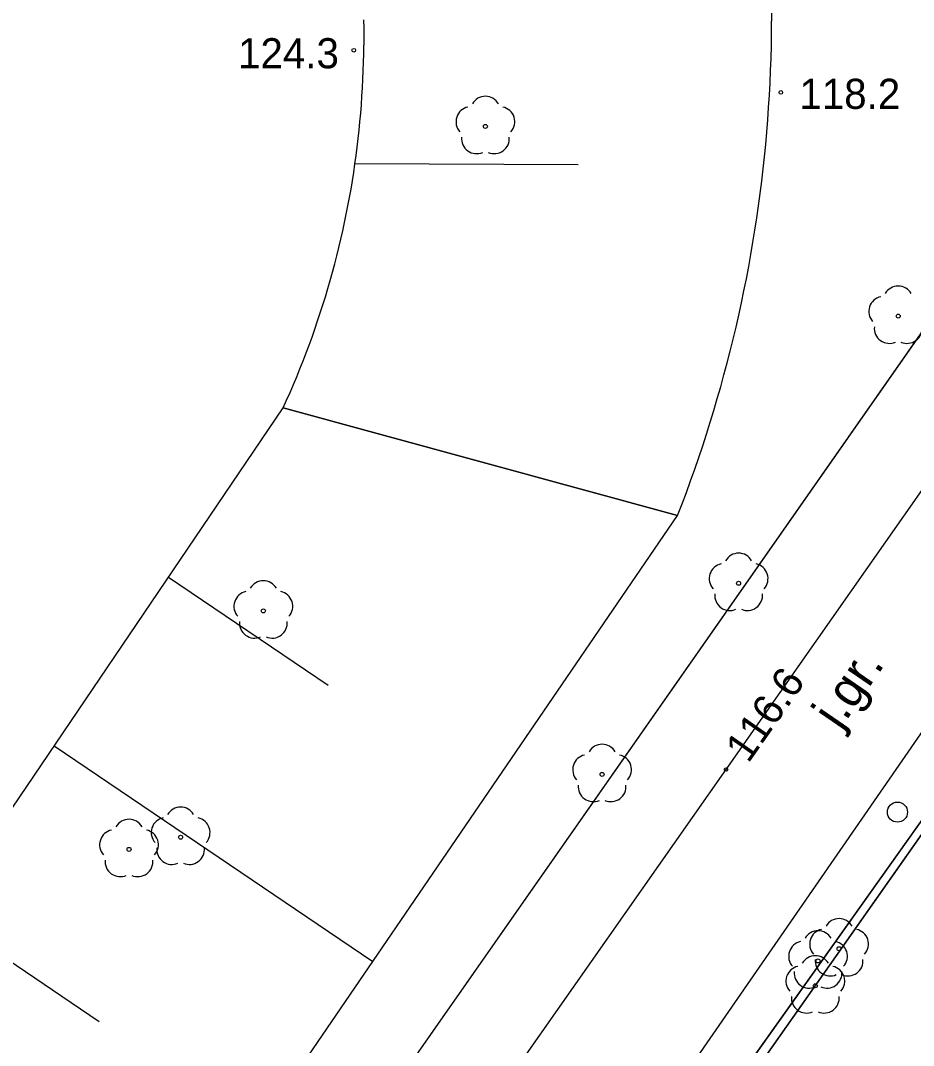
# Model space of a CAD drawing. Extents: x 6434771 to 6436222, y 5663454 to 5664782.
# Drawn here: x 6435551.65 to 6435573.88, y 5663634.76 to 5663660.28 of the extents above; entities that cross this region are included whole.
import ezdxf

# ---------------------------------------------------------------- set-up
doc = ezdxf.new("R2010")
doc.units = 0
for name, color, linetype in [('Warstwa 1', 7, 'Continuous'), ('Warstwa 10', 7, 'Continuous'), ('Warstwa 11', 7, 'Continuous'), ('Warstwa 12', 7, 'Continuous'), ('Warstwa 13', 7, 'Continuous'), ('Warstwa 14', 7, 'Continuous'), ('Warstwa 2', 7, 'Continuous'), ('Warstwa 20', 7, 'Continuous'), ('Warstwa 21', 7, 'Continuous'), ('Warstwa 6', 7, 'Continuous'), ('Warstwa 8', 7, 'Continuous')]:
    doc.layers.add(name, color=color, linetype=linetype)

msp = doc.modelspace()

# ---------------------------------------------------------------- linework, layer by layer
at = {"layer": 'Warstwa 1'}
msp.add_line((6435560.245, 5663620.878), (6435595.767, 5663670.923), dxfattribs=at)
msp.add_line((6435560.245, 5663620.878), (6435595.767, 5663670.923), dxfattribs=at)
at = {"layer": 'Warstwa 10'}
for p, q in [((6435570.345, 5663660.57), (6435570.345, 5663660.263)), ((6435560.191, 5663660.301), (6435560.194, 5663660.089)), ((6435560.194, 5663660.089), (6435560.195, 5663659.877)), ((6435570.344, 5663659.955), (6435570.345, 5663660.263)), ((6435560.195, 5663659.877), (6435560.196, 5663659.665)), ((6435570.338, 5663659.648), (6435570.344, 5663659.955)), ((6435560.193, 5663659.453), (6435560.196, 5663659.665)), ((6435570.33, 5663659.342), (6435570.338, 5663659.648)), ((6435560.189, 5663659.242), (6435560.193, 5663659.453)), ((6435570.319, 5663659.034), (6435570.33, 5663659.342)), ((6435560.182, 5663659.03), (6435560.189, 5663659.242)), ((6435560.163, 5663658.606), (6435560.174, 5663658.818)), ((6435560.174, 5663658.818), (6435560.182, 5663659.03)), ((6435570.306, 5663658.727), (6435570.319, 5663659.034)), ((6435560.15, 5663658.395), (6435560.163, 5663658.606)), ((6435570.29, 5663658.42), (6435570.306, 5663658.727)), ((6435560.136, 5663658.183), (6435560.15, 5663658.395)), ((6435570.271, 5663658.113), (6435570.29, 5663658.42)), ((6435560.119, 5663657.973), (6435560.136, 5663658.183)), ((6435570.25, 5663657.807), (6435570.271, 5663658.113)), ((6435560.1, 5663657.762), (6435560.119, 5663657.973)), ((6435570.225, 5663657.501), (6435570.25, 5663657.807)), ((6435560.057, 5663657.34), (6435560.079, 5663657.55)), ((6435560.079, 5663657.55), (6435560.1, 5663657.762)), ((6435560.031, 5663657.13), (6435560.057, 5663657.34)), ((6435570.197, 5663657.195), (6435570.225, 5663657.501)), ((6435560.005, 5663656.919), (6435560.031, 5663657.13)), ((6435570.167, 5663656.888), (6435570.197, 5663657.195)), ((6435559.976, 5663656.709), (6435560.005, 5663656.919)), ((6435570.135, 5663656.584), (6435570.167, 5663656.888)), ((6435559.912, 5663656.291), (6435559.944, 5663656.5)), ((6435559.944, 5663656.5), (6435559.976, 5663656.709)), ((6435565.53, 5663656.69), (6435559.976, 5663656.71)), ((6435570.099, 5663656.278), (6435570.135, 5663656.584)), ((6435559.877, 5663656.081), (6435559.912, 5663656.291)), ((6435570.061, 5663655.974), (6435570.099, 5663656.278)), ((6435559.84, 5663655.873), (6435559.877, 5663656.081)), ((6435559.801, 5663655.665), (6435559.84, 5663655.873)), ((6435570.02, 5663655.669), (6435570.061, 5663655.974)), ((6435559.76, 5663655.457), (6435559.801, 5663655.665)), ((6435569.976, 5663655.365), (6435570.02, 5663655.669)), ((6435559.672, 5663655.043), (6435559.717, 5663655.249)), ((6435559.717, 5663655.249), (6435559.76, 5663655.457)), ((6435569.93, 5663655.061), (6435569.976, 5663655.365)), ((6435559.625, 5663654.836), (6435559.672, 5663655.043)), ((6435569.88, 5663654.758), (6435569.93, 5663655.061)), ((6435559.576, 5663654.63), (6435559.625, 5663654.836)), ((6435569.829, 5663654.454), (6435569.88, 5663654.758)), ((6435559.525, 5663654.424), (6435559.576, 5663654.63)), ((6435569.774, 5663654.152), (6435569.829, 5663654.454)), ((6435559.417, 5663654.015), (6435559.472, 5663654.219)), ((6435559.472, 5663654.219), (6435559.525, 5663654.424)), ((6435559.36, 5663653.81), (6435559.417, 5663654.015)), ((6435569.716, 5663653.851), (6435569.774, 5663654.152)), ((6435559.301, 5663653.607), (6435559.36, 5663653.81)), ((6435569.656, 5663653.549), (6435569.716, 5663653.851)), ((6435559.24, 5663653.404), (6435559.301, 5663653.607)), ((6435569.593, 5663653.248), (6435569.656, 5663653.549)), ((6435559.113, 5663652.999), (6435559.177, 5663653.202)), ((6435559.177, 5663653.202), (6435559.24, 5663653.404)), ((6435569.528, 5663652.948), (6435569.593, 5663653.248)), ((6435559.047, 5663652.799), (6435559.113, 5663652.999)), ((6435569.46, 5663652.649), (6435569.528, 5663652.948)), ((6435558.977, 5663652.598), (6435559.047, 5663652.799)), ((6435558.907, 5663652.399), (6435558.977, 5663652.598)), ((6435569.388, 5663652.349), (6435569.46, 5663652.649)), ((6435558.76, 5663652.002), (6435558.834, 5663652.2)), ((6435558.834, 5663652.2), (6435558.907, 5663652.399)), ((6435569.315, 5663652.051), (6435569.388, 5663652.349)), ((6435558.683, 5663651.803), (6435558.76, 5663652.002)), ((6435569.239, 5663651.753), (6435569.315, 5663652.051)), ((6435558.605, 5663651.606), (6435558.683, 5663651.803)), ((6435569.159, 5663651.456), (6435569.239, 5663651.753)), ((6435558.443, 5663651.215), (6435558.526, 5663651.41)), ((6435558.526, 5663651.41), (6435558.605, 5663651.606)), ((6435569.078, 5663651.16), (6435569.159, 5663651.456)), ((6435558.36, 5663651.02), (6435558.443, 5663651.215)), ((6435568.993, 5663650.865), (6435569.078, 5663651.16)), ((6435558.273, 5663650.826), (6435558.36, 5663651.02)), ((6435541.844, 5663626.497), (6435558.186, 5663650.634)), ((6435558.186, 5663650.634), (6435558.273, 5663650.826)), ((6435558.186, 5663650.634), (6435568.005, 5663647.956)), ((6435568.005, 5663647.956), (6435558.186, 5663650.634)), ((6435568.907, 5663650.57), (6435568.993, 5663650.865)), ((6435568.817, 5663650.276), (6435568.907, 5663650.57)), ((6435568.724, 5663649.983), (6435568.817, 5663650.276)), ((6435568.629, 5663649.69), (6435568.724, 5663649.983)), ((6435568.531, 5663649.4), (6435568.629, 5663649.69)), ((6435568.432, 5663649.109), (6435568.531, 5663649.4)), ((6435568.328, 5663648.819), (6435568.432, 5663649.109)), ((6435568.223, 5663648.53), (6435568.328, 5663648.819)), ((6435568.115, 5663648.243), (6435568.223, 5663648.53)), ((6435568.005, 5663647.956), (6435568.115, 5663648.243)), ((6435550.045, 5663621.658), (6435568.005, 5663647.956)), ((6435555.332, 5663646.419), (6435559.306, 5663643.728)), ((6435552.487, 5663642.219), (6435560.419, 5663636.849)), ((6435549.654, 5663638.033), (6435553.611, 5663635.355))]:
    msp.add_line(p, q, dxfattribs=at)
msp.add_lwpolyline([(6435557.49, 5663624.9), (6435563.35, 5663633.26), (6435569.21, 5663641.63), (6435574.08, 5663648.58), (6435578.96, 5663655.53), (6435590.129, 5663671.981)], dxfattribs=at)
at = {"layer": 'Warstwa 11'}
for centre in [(6435563.222, 5663657.644), (6435573.496, 5663652.92), (6435569.524, 5663646.267), (6435557.695, 5663645.58), (6435566.126, 5663641.508), (6435555.636, 5663639.944), (6435554.352, 5663639.64), (6435572.024, 5663637.167), (6435571.501, 5663636.863), (6435571.433, 5663636.244)]:
    msp.add_circle(centre, 0.05, dxfattribs=at)
for centre, start, end in [((6435563.222, 5663658.019), 30.1471, 149.8529), ((6435562.865, 5663657.76), 102.1471, 221.8529), ((6435563.579, 5663657.76), 318.1471, 77.8529), ((6435563.002, 5663657.341), 174.1471, 293.8529), ((6435563.442, 5663657.341), 246.1471, 5.8529), ((6435573.496, 5663653.295), 30.1471, 149.8529), ((6435573.139, 5663653.036), 102.1471, 221.8529), ((6435573.276, 5663652.617), 174.1471, 293.8529), ((6435573.716, 5663652.617), 246.1471, 5.8529), ((6435569.524, 5663646.642), 30.1471, 149.8529), ((6435569.167, 5663646.383), 102.1471, 221.8529), ((6435569.881, 5663646.383), 318.1471, 77.8529), ((6435557.695, 5663645.955), 30.1471, 149.8529), ((6435557.338, 5663645.696), 102.1471, 221.8529), ((6435558.052, 5663645.696), 318.1471, 77.8529), ((6435569.304, 5663645.964), 174.1471, 293.8529), ((6435569.744, 5663645.964), 246.1471, 5.8529), ((6435557.475, 5663645.277), 174.1471, 293.8529), ((6435557.915, 5663645.277), 246.1471, 5.8529), ((6435566.126, 5663641.883), 30.1471, 149.8529), ((6435565.769, 5663641.624), 102.1471, 221.8529), ((6435566.483, 5663641.624), 318.1471, 77.8529), ((6435565.906, 5663641.205), 174.1471, 293.8529), ((6435566.346, 5663641.205), 246.1471, 5.8529), ((6435555.636, 5663640.319), 30.1471, 149.8529), ((6435555.279, 5663640.06), 102.1471, 221.8529), ((6435555.993, 5663640.06), 318.1471, 77.8529), ((6435554.352, 5663640.015), 30.1471, 149.8529), ((6435553.995, 5663639.756), 102.1471, 221.8529), ((6435554.709, 5663639.756), 318.1471, 77.8529), ((6435555.416, 5663639.641), 174.1471, 293.8529), ((6435555.856, 5663639.641), 246.1471, 5.8529), ((6435554.132, 5663639.337), 174.1471, 293.8529), ((6435554.572, 5663639.337), 246.1471, 5.8529), ((6435572.024, 5663637.542), 30.1471, 149.8529), ((6435571.501, 5663637.238), 30.1471, 149.8529), ((6435571.667, 5663637.283), 102.1471, 221.8529), ((6435572.381, 5663637.283), 318.1471, 77.8529), ((6435571.144, 5663636.979), 102.1471, 221.8529), ((6435571.858, 5663636.979), 318.1471, 77.8529), ((6435571.433, 5663636.619), 30.1471, 149.8529), ((6435571.804, 5663636.864), 174.1471, 293.8529), ((6435572.244, 5663636.864), 246.1471, 5.8529), ((6435571.076, 5663636.36), 102.1471, 221.8529), ((6435571.281, 5663636.56), 174.1471, 293.8529), ((6435571.721, 5663636.56), 246.1471, 5.8529), ((6435571.79, 5663636.36), 318.1471, 77.8529), ((6435571.213, 5663635.941), 174.1471, 293.8529), ((6435571.653, 5663635.941), 246.1471, 5.8529)]:
    msp.add_arc(centre, 0.375, start, end, dxfattribs=at)
at = {"layer": 'Warstwa 12'}
for points in [[(6435553.902, 5663619.382), (6435557.49, 5663624.9), (6435563.35, 5663633.26), (6435569.21, 5663641.63), (6435574.08, 5663648.58), (6435578.96, 5663655.53), (6435590.97, 5663673.22), (6435590.74, 5663676.68), (6435587.39, 5663677.85), (6435583.31, 5663680.19), (6435578.29, 5663682.44), (6435573.26, 5663684.69), (6435565.02, 5663688.83), (6435559.974, 5663690.645)], [(6435556.861, 5663617.636), (6435578.294, 5663648.652), (6435594.287, 5663671.811), (6435600.173, 5663679.687), (6435601.973, 5663681.992), (6435607.435, 5663681.341), (6435609.758, 5663681.286)]]:
    msp.add_lwpolyline(points, dxfattribs=at)
at = {"layer": 'Warstwa 13'}
for centre in [(6435559.945, 5663659.542), (6435570.575, 5663658.49)]:
    msp.add_circle(centre, 0.045, dxfattribs=at)
at = {"layer": 'Warstwa 14'}
msp.add_circle((6435569.21, 5663641.63), 0.045, dxfattribs=at)
at = {"layer": 'Warstwa 2'}
for points in [[(6435596.255, 5663671.577), (6435564.503, 5663626.387), (6435557.872, 5663617.039)], [(6435576.371, 5663655.796), (6435553.593, 5663623.208), (6435551.791, 5663620.628)]]:
    msp.add_lwpolyline(points, dxfattribs=at)
msp.add_circle((6435573.476, 5663640.569), 0.25, dxfattribs=at)
at = {"layer": 'Warstwa 20'}
for p, q in [((6435560.191, 5663660.301), (6435560.194, 5663660.089)), ((6435560.194, 5663660.089), (6435560.195, 5663659.877)), ((6435560.195, 5663659.877), (6435560.196, 5663659.665)), ((6435560.193, 5663659.453), (6435560.196, 5663659.665)), ((6435560.189, 5663659.242), (6435560.193, 5663659.453)), ((6435560.182, 5663659.03), (6435560.189, 5663659.242)), ((6435560.163, 5663658.606), (6435560.174, 5663658.818)), ((6435560.174, 5663658.818), (6435560.182, 5663659.03)), ((6435560.15, 5663658.395), (6435560.163, 5663658.606)), ((6435560.136, 5663658.183), (6435560.15, 5663658.395)), ((6435560.119, 5663657.973), (6435560.136, 5663658.183)), ((6435560.1, 5663657.762), (6435560.119, 5663657.973)), ((6435560.057, 5663657.34), (6435560.079, 5663657.55)), ((6435560.079, 5663657.55), (6435560.1, 5663657.762)), ((6435560.031, 5663657.13), (6435560.057, 5663657.34)), ((6435560.005, 5663656.919), (6435560.031, 5663657.13)), ((6435559.976, 5663656.709), (6435560.005, 5663656.919)), ((6435559.912, 5663656.291), (6435559.944, 5663656.5)), ((6435559.944, 5663656.5), (6435559.976, 5663656.709)), ((6435559.877, 5663656.081), (6435559.912, 5663656.291)), ((6435559.84, 5663655.873), (6435559.877, 5663656.081)), ((6435559.801, 5663655.665), (6435559.84, 5663655.873)), ((6435559.76, 5663655.457), (6435559.801, 5663655.665)), ((6435559.672, 5663655.043), (6435559.717, 5663655.249)), ((6435559.717, 5663655.249), (6435559.76, 5663655.457)), ((6435559.625, 5663654.836), (6435559.672, 5663655.043)), ((6435559.576, 5663654.63), (6435559.625, 5663654.836)), ((6435559.525, 5663654.424), (6435559.576, 5663654.63)), ((6435559.417, 5663654.015), (6435559.472, 5663654.219)), ((6435559.472, 5663654.219), (6435559.525, 5663654.424)), ((6435559.36, 5663653.81), (6435559.417, 5663654.015)), ((6435559.301, 5663653.607), (6435559.36, 5663653.81)), ((6435559.24, 5663653.404), (6435559.301, 5663653.607)), ((6435559.113, 5663652.999), (6435559.177, 5663653.202)), ((6435559.177, 5663653.202), (6435559.24, 5663653.404)), ((6435559.047, 5663652.799), (6435559.113, 5663652.999)), ((6435558.977, 5663652.598), (6435559.047, 5663652.799)), ((6435558.907, 5663652.399), (6435558.977, 5663652.598)), ((6435558.76, 5663652.002), (6435558.834, 5663652.2)), ((6435558.834, 5663652.2), (6435558.907, 5663652.399)), ((6435558.683, 5663651.803), (6435558.76, 5663652.002)), ((6435558.605, 5663651.606), (6435558.683, 5663651.803)), ((6435558.443, 5663651.215), (6435558.526, 5663651.41)), ((6435558.526, 5663651.41), (6435558.605, 5663651.606)), ((6435558.36, 5663651.02), (6435558.443, 5663651.215)), ((6435558.273, 5663650.826), (6435558.36, 5663651.02)), ((6435541.844, 5663626.497), (6435558.186, 5663650.634)), ((6435558.186, 5663650.634), (6435558.273, 5663650.826))]:
    msp.add_line(p, q, dxfattribs=at)
at = {"layer": 'Warstwa 21'}
for p, q in [((6435570.345, 5663660.57), (6435570.345, 5663660.263)), ((6435570.344, 5663659.955), (6435570.345, 5663660.263)), ((6435570.338, 5663659.648), (6435570.344, 5663659.955)), ((6435570.33, 5663659.342), (6435570.338, 5663659.648)), ((6435570.319, 5663659.034), (6435570.33, 5663659.342)), ((6435570.306, 5663658.727), (6435570.319, 5663659.034)), ((6435570.29, 5663658.42), (6435570.306, 5663658.727)), ((6435570.271, 5663658.113), (6435570.29, 5663658.42)), ((6435570.25, 5663657.807), (6435570.271, 5663658.113)), ((6435570.225, 5663657.501), (6435570.25, 5663657.807)), ((6435570.197, 5663657.195), (6435570.225, 5663657.501)), ((6435570.167, 5663656.888), (6435570.197, 5663657.195)), ((6435570.135, 5663656.584), (6435570.167, 5663656.888)), ((6435570.099, 5663656.278), (6435570.135, 5663656.584)), ((6435570.061, 5663655.974), (6435570.099, 5663656.278)), ((6435570.02, 5663655.669), (6435570.061, 5663655.974)), ((6435569.976, 5663655.365), (6435570.02, 5663655.669)), ((6435569.93, 5663655.061), (6435569.976, 5663655.365)), ((6435569.88, 5663654.758), (6435569.93, 5663655.061)), ((6435569.829, 5663654.454), (6435569.88, 5663654.758)), ((6435569.774, 5663654.152), (6435569.829, 5663654.454)), ((6435569.716, 5663653.851), (6435569.774, 5663654.152)), ((6435569.656, 5663653.549), (6435569.716, 5663653.851)), ((6435569.593, 5663653.248), (6435569.656, 5663653.549)), ((6435569.528, 5663652.948), (6435569.593, 5663653.248)), ((6435569.46, 5663652.649), (6435569.528, 5663652.948)), ((6435569.388, 5663652.349), (6435569.46, 5663652.649)), ((6435569.315, 5663652.051), (6435569.388, 5663652.349)), ((6435569.239, 5663651.753), (6435569.315, 5663652.051)), ((6435569.159, 5663651.456), (6435569.239, 5663651.753)), ((6435569.078, 5663651.16), (6435569.159, 5663651.456)), ((6435568.993, 5663650.865), (6435569.078, 5663651.16)), ((6435568.907, 5663650.57), (6435568.993, 5663650.865)), ((6435568.817, 5663650.276), (6435568.907, 5663650.57)), ((6435568.724, 5663649.983), (6435568.817, 5663650.276)), ((6435568.629, 5663649.69), (6435568.724, 5663649.983)), ((6435568.531, 5663649.4), (6435568.629, 5663649.69)), ((6435568.432, 5663649.109), (6435568.531, 5663649.4)), ((6435568.328, 5663648.819), (6435568.432, 5663649.109)), ((6435568.223, 5663648.53), (6435568.328, 5663648.819)), ((6435568.115, 5663648.243), (6435568.223, 5663648.53)), ((6435568.005, 5663647.956), (6435568.115, 5663648.243)), ((6435550.045, 5663621.658), (6435568.005, 5663647.956))]:
    msp.add_line(p, q, dxfattribs=at)
at = {"layer": 'Warstwa 6'}
for points in [[(6435557.624, 5663617.186), (6435560.245, 5663620.878), (6435595.767, 5663670.923), (6435531.111, 5663701.684), (6435473.15, 5663729.463), (6435470.997, 5663730.839), (6435385.94, 5663776.469), (6435383.505, 5663771.998), (6435381.775, 5663772.849), (6435379.415, 5663768.737), (6435374.588, 5663771.455), (6435379.471, 5663779.947), (6435341.096, 5663801.352), (6435284.269, 5663833.48), (6435246.778, 5663854.403), (6435242.169, 5663846.309), (6435237.4, 5663848.916), (6435241.929, 5663857.022), (6435210.691, 5663874.851), (6435202.784, 5663879.266), (6435199.977, 5663874.56), (6435180.355, 5663839.798)], [(6435646.954, 5663564.476), (6435656.254, 5663566.595), (6435700.942, 5663628.158), (6435705.686, 5663646.602), (6435615.388, 5663667.576), (6435595.836, 5663671.712), (6435595.767, 5663670.923), (6435560.245, 5663620.878), (6435603.595, 5663590.06)]]:
    msp.add_lwpolyline(points, dxfattribs=at)
at = {"layer": 'Warstwa 8'}
for p, q in [((6435564.503, 5663626.387), (6435596.255, 5663671.577)), ((6435553.593, 5663623.208), (6435576.371, 5663655.796))]:
    msp.add_line(p, q, dxfattribs=at)

# ---------------------------------------------------------------- texts
at = {"layer": 'Warstwa 13'}
for s, p in [('124.3', (6435557.066, 5663659.092)), ('118.2', (6435571.036, 5663658.081))]:
    msp.add_text(s, height=0.75, dxfattribs=at).set_placement(p)
at = {"layer": 'Warstwa 14'}
msp.add_text('116.6', height=0.75, rotation=54.981, dxfattribs=at).set_placement((6435569.762, 5663641.764))
at = {"layer": 'Warstwa 8'}
msp.add_text('j.gr.', height=0.9, rotation=55.4967, dxfattribs=at).set_placement((6435572.04, 5663642.598))

doc.saveas('drawing.dxf')
